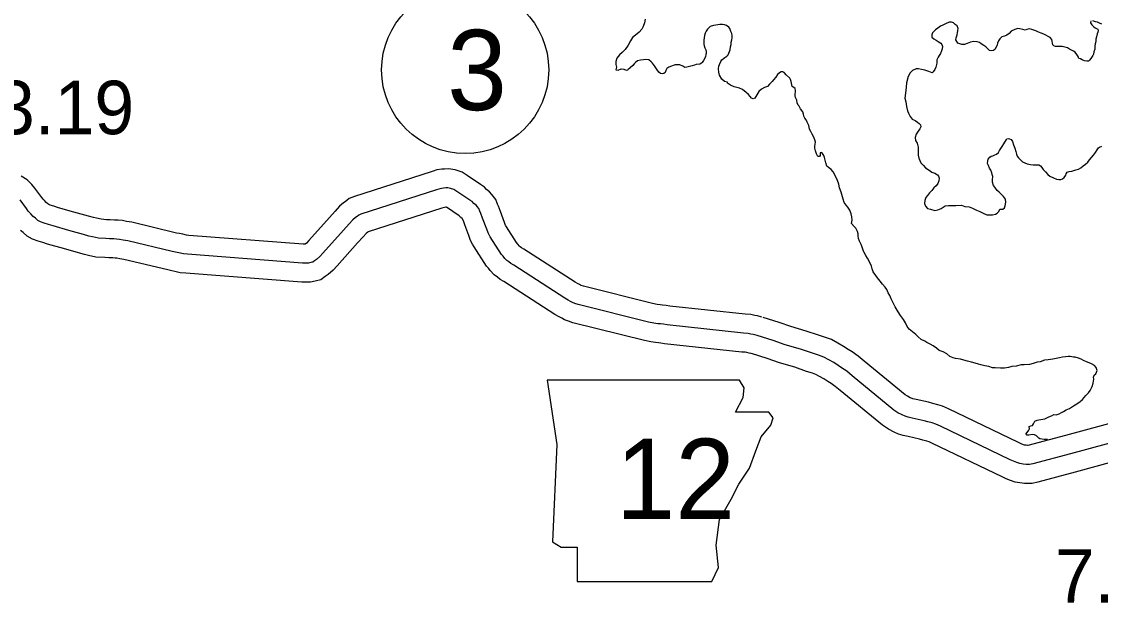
# Model space of a CAD drawing. Extents: x -83719 to 153526, y -11835 to 11446.
# Drawn here: x 7231.2 to 7515.2, y 255.4 to 408.6 of the extents above; entities that cross this region are included whole.
import ezdxf

# ---------------------------------------------------------------- set-up
doc = ezdxf.new("R2010")
doc.units = 0
for name, color, linetype in [('Level 10', 7, 'Continuous'), ('Level 21', 7, 'Continuous'), ('Level 27', 7, 'Continuous'), ('Level 58', 7, 'Continuous'), ('Level 59', 7, 'Continuous'), ('Level 9', 7, 'Continuous')]:
    doc.layers.add(name, color=color, linetype=linetype)

msp = doc.modelspace()

# ---------------------------------------------------------------- linework, layer by layer
at = {"layer": 'Level 10'}
for points in [[(7426.1, 330.76), (7424.93, 331.06), (7424.22, 331.19), (7423.23, 331.42), (7421.7, 331.54), (7401.82, 333.68), (7400.86, 333.84), (7399.92, 333.95), (7399.3, 334.01), (7398.49, 334.13), (7397.32, 334.35), (7379.13, 338.87), (7378.55, 339.07), (7378.37, 339.14), (7378.04, 339.32), (7377.53, 339.58), (7376.9, 339.96), (7363.42, 348.64), (7362.82, 349.01), (7362.44, 349.29), (7362.25, 349.44), (7361.83, 350.01), (7361.5, 350.37), (7358.82, 354.54), (7358.65, 354.83), (7358.63, 354.87), (7358.37, 355.64), (7357.23, 358.54), (7356.73, 359.95), (7356.45, 360.54), (7356.04, 361.75), (7355, 363.08), (7354.41, 363.76), (7353.63, 364.39), (7353.08, 364.97), (7352.05, 365.69), (7348.53, 368.06), (7347.21, 368.91), (7345.37, 369.53), (7343.6, 369.83), (7342.57, 369.75), (7341.83, 369.71), (7340.55, 369.55), (7339.55, 369.19), (7339, 369.04), (7318.82, 362.56), (7317.44, 362.03), (7316.33, 361.15), (7315.93, 360.81), (7314.91, 359.97), (7313.74, 358.65), (7312.21, 357), (7306.81, 350.95), (7306.17, 350.25), (7305.86, 349.97), (7305.32, 349.97), (7275.25, 352.28), (7274.58, 352.34), (7273.62, 352.57), (7272.71, 352.74), (7271.96, 352.91), (7260.17, 355.72), (7258.78, 355.98), (7257.7, 356.16), (7256.6, 356.3), (7255.66, 356.33), (7254.5, 356.39), (7253.53, 356.42), (7252.14, 356.51), (7250.87, 356.79), (7250.08, 356.96), (7248.77, 357.31), (7244.95, 358.4), (7240.91, 359.55), (7239.68, 359.95), (7238.7, 360.23), (7238.32, 360.38), (7238.04, 360.61), (7237.66, 360.94), (7237.16, 361.43), (7236.82, 361.8), (7236.51, 362.25), (7234.69, 364.73), (7233.86, 365.69), (7232.67, 366.87), (7231.09, 367.88)], [(7423.66, 321.06), (7422.76, 321.29), (7422.14, 321.41), (7421.72, 321.51), (7420.79, 321.58), (7400.49, 323.77), (7399.45, 323.93), (7398.86, 324.01), (7398.09, 324.08), (7396.82, 324.27), (7395.2, 324.57), (7376.31, 329.27), (7375.16, 329.66), (7374.14, 330.05), (7373.4, 330.46), (7372.71, 330.8), (7371.6, 331.48), (7358.14, 340.15), (7357.21, 340.71), (7356.45, 341.29), (7355.58, 341.93), (7354.56, 343.01), (7354.11, 343.62), (7353.57, 344.19), (7350.33, 349.25), (7349.9, 349.96), (7349.38, 350.98), (7348.97, 352.21), (7347.87, 355.04), (7347.49, 356.09), (7347.17, 356.75), (7346.83, 357.03), (7346.51, 357.37), (7346.4, 357.44), (7343.04, 359.7), (7342.95, 359.76), (7342.85, 359.75), (7342.55, 359.64), (7341.84, 359.45), (7322.44, 353.22), (7322.32, 353.12), (7321.88, 352.75), (7321.14, 351.92), (7319.62, 350.28), (7314.24, 344.25), (7313.22, 343.14), (7311.92, 341.97), (7311.14, 341.45), (7309.93, 340.62), (7308.47, 340.25), (7307.23, 339.98), (7305.95, 339.97), (7304.97, 339.96), (7274.43, 342.31), (7272.96, 342.44), (7271.52, 342.79), (7270.7, 342.94), (7269.71, 343.17), (7258.11, 345.93), (7257.03, 346.13), (7256.24, 346.27), (7255.8, 346.32), (7255.21, 346.34), (7254.11, 346.4), (7253.08, 346.43), (7250.74, 346.58), (7248.75, 347.01), (7247.74, 347.23), (7246.11, 347.67), (7242.2, 348.79), (7238.02, 349.98), (7236.79, 350.37), (7235.51, 350.74), (7234.03, 351.31), (7232.6, 352.12), (7231.55, 353), (7230.86, 353.6)], [(7524.82, 304.72), (7506.03, 299.6), (7496.15, 297), (7496.01, 296.96), (7495.7, 297.02), (7495.22, 297.09), (7494.95, 297.18), (7494.35, 297.41), (7493.64, 297.74), (7475.25, 306.59), (7473.66, 307.3), (7472.4, 307.69), (7471.12, 308.06), (7469.95, 308.35), (7466.73, 309.09), (7465.86, 309.27), (7465.63, 309.34), (7465.19, 309.54), (7464.41, 309.93), (7463.79, 310.33), (7453.06, 319.19), (7451.46, 320.52), (7449.86, 321.62), (7448.85, 322.27), (7447.61, 323.06), (7446.14, 323.89), (7444.46, 324.83), (7442.6, 325.5), (7440.97, 326), (7437.79, 327.09), (7433.72, 328.26), (7430.62, 329.32), (7426.41, 330.67)], [(7527.46, 295.08), (7508.62, 289.94), (7498.76, 287.35), (7497.29, 286.94), (7495.28, 286.92), (7494.02, 287.16), (7492.83, 287.34), (7491.57, 287.77), (7490.43, 288.2), (7489.33, 288.72), (7471.07, 297.51), (7470.13, 297.92), (7469.52, 298.12), (7468.52, 298.4), (7467.63, 298.63), (7464.58, 299.32), (7463.32, 299.59), (7462.08, 299.97), (7460.92, 300.5), (7459.43, 301.23), (7457.84, 302.28), (7446.69, 311.49), (7445.42, 312.54), (7444.34, 313.29), (7443.48, 313.83), (7442.45, 314.49), (7441.24, 315.17), (7440.32, 315.69), (7439.44, 316), (7437.88, 316.48), (7434.78, 317.55), (7430.72, 318.72), (7427.48, 319.83), (7423.35, 321.15)]]:
    msp.add_lwpolyline(points, dxfattribs=at)
at = {"layer": 'Level 21'}
msp.add_lwpolyline([(7369.54, 314.15), (7372.08, 297.24), (7370.95, 271.58), (7373.21, 270.17), (7377.44, 270.17), (7377.44, 261.15), (7412.96, 261.15), (7414.66, 264.81), (7414.09, 270.73), (7414.94, 277.5), (7418.04, 282.86), (7420.01, 286.8), (7422.83, 291.03), (7424.53, 295.55), (7425.94, 299.21), (7428.47, 302.31), (7429.04, 304.29), (7427.91, 305.7), (7419.17, 305.7), (7421.14, 309.64), (7421.42, 312.18), (7420.25, 314.13)], close=True, dxfattribs=at)
at = {"layer": 'Level 27'}
msp.add_circle((7347.97, 395.83), 22, dxfattribs=at)
at = {"layer": 'Level 59'}
for points in [[(7424.88, 325.91), (7423.84, 326.17), (7423.18, 326.3), (7422.48, 326.46), (7421.25, 326.56), (7401.16, 328.72), (7400.16, 328.88), (7399.39, 328.98), (7398.69, 329.04), (7397.66, 329.2), (7396.26, 329.46), (7377.72, 334.07), (7376.85, 334.37), (7376.25, 334.6), (7375.72, 334.89), (7375.12, 335.19), (7374.25, 335.72), (7360.78, 344.4), (7360.01, 344.86), (7359.44, 345.29), (7358.91, 345.69), (7358.41, 346.22), (7357.97, 346.82), (7357.53, 347.28), (7354.58, 351.9), (7354.27, 352.4), (7354.01, 352.93), (7353.67, 353.93), (7352.55, 356.79), (7352.11, 358.02), (7351.81, 358.65), (7351.57, 359.35), (7351.13, 359.91), (7350.93, 360.15), (7350.23, 360.71), (7349.79, 361.17), (7349.23, 361.57), (7345.78, 363.88), (7345.01, 364.38), (7344.15, 364.67), (7343.38, 364.8), (7342.92, 364.76), (7342.28, 364.72), (7341.72, 364.65), (7341.05, 364.42), (7340.42, 364.24), (7320.48, 357.84), (7319.95, 357.64), (7319.49, 357.27), (7319.12, 356.96), (7318.4, 356.36), (7317.44, 355.29), (7315.91, 353.64), (7310.52, 347.6), (7309.7, 346.7), (7308.84, 345.92), (7308.34, 345.59), (7307.84, 345.25), (7307.31, 345.11), (7306.68, 344.97), (7305.91, 344.97), (7305.15, 344.96), (7274.84, 347.3), (7273.77, 347.39), (7272.57, 347.68), (7271.7, 347.84), (7270.84, 348.04), (7259.14, 350.83), (7257.9, 351.05), (7256.97, 351.21), (7256.2, 351.31), (7255.44, 351.34), (7254.3, 351.4), (7253.31, 351.42), (7251.44, 351.55), (7249.81, 351.9), (7248.91, 352.1), (7247.44, 352.49), (7243.57, 353.59), (7239.47, 354.77), (7238.24, 355.16), (7237.1, 355.49), (7236.17, 355.85), (7235.47, 356.24), (7234.8, 356.8), (7234.26, 357.27), (7233.56, 357.96), (7232.92, 358.66), (7232.45, 359.32), (7230.77, 361.61)], [(7526.14, 299.9), (7507.33, 294.77), (7497.46, 292.17), (7496.59, 291.93), (7495.73, 291.93), (7494.86, 292.09), (7494.03, 292.22), (7493.26, 292.48), (7492.39, 292.81), (7491.49, 293.23), (7473.16, 302.05), (7471.89, 302.61), (7470.96, 302.9), (7469.82, 303.23), (7468.79, 303.49), (7465.66, 304.2), (7464.59, 304.43), (7463.86, 304.66), (7463.05, 305.02), (7461.92, 305.58), (7460.82, 306.31), (7449.88, 315.34), (7448.44, 316.53), (7447.1, 317.45), (7446.16, 318.05), (7445.03, 318.78), (7443.69, 319.53), (7442.39, 320.26), (7441.02, 320.75), (7439.42, 321.24), (7436.29, 322.32), (7432.22, 323.49), (7429.05, 324.57), (7424.88, 325.91)]]:
    msp.add_lwpolyline(points, dxfattribs=at)
at = {"layer": 'Level 9'}
for points in [[(7395.34, 409.21), (7395.21, 408.21), (7394.85, 407.24), (7394.45, 406.61), (7393.82, 405.74), (7392.79, 405), (7392.03, 404.37), (7391.53, 403.53), (7390.93, 402.33), (7390.07, 401.26), (7389.27, 400.45), (7388.61, 399.85), (7387.95, 398.98), (7387.65, 398.05), (7387.62, 397.28), (7387.79, 396.61), (7387.66, 395.91), (7388.26, 395.78), (7389.09, 396.12), (7389.72, 396.05), (7390.35, 395.76)], [(7417.97, 402.53), (7418.03, 403.13), (7418.2, 403.8), (7418.3, 404.33), (7418.3, 404.93), (7418.19, 405.4), (7417.96, 405.93), (7417.69, 406.73), (7417.36, 407.07), (7416.76, 407.53), (7416.22, 407.69), (7415.76, 407.79), (7415.06, 407.82), (7414.46, 407.72), (7413.99, 407.65), (7413.36, 407.52), (7412.46, 407.25), (7412.1, 406.91), (7411.8, 406.58), (7411.43, 406.08), (7411.14, 405.51), (7411, 404.87), (7410.87, 404.27), (7410.81, 403.64), (7410.78, 403.17), (7410.81, 402.6), (7410.88, 402.2), (7411.11, 401.64), (7411.35, 401.17), (7411.45, 400.67), (7411.42, 400.14), (7411.38, 399.91), (7411.25, 399.41), (7411.05, 398.94), (7410.76, 398.34), (7410.39, 397.83), (7410.19, 397.63), (7409.73, 397.4), (7408.83, 397.23), (7408.33, 397.06), (7407.76, 396.96), (7407.07, 396.75), (7406.37, 396.55), (7405.8, 396.48), (7405.27, 396.81), (7404.5, 397.21), (7403.93, 397.21), (7403.24, 397.14), (7402.77, 397), (7402.34, 396.84), (7401.64, 396.57), (7401.11, 396.2), (7400.84, 395.73), (7400.64, 395.2), (7400.31, 394.93), (7399.81, 394.79), (7399.38, 394.89), (7398.95, 395.29), (7398.54, 395.89), (7398.14, 396.35), (7397.81, 396.88), (7397.27, 397.65), (7396.91, 397.98), (7396.37, 398.51), (7395.51, 398.58), (7394.91, 398.51), (7394.14, 398.4), (7393.38, 398.23), (7392.78, 397.83), (7392.45, 397.43), (7392.08, 397), (7391.38, 396.36), (7390.82, 395.86)], [(7512.35, 398.37), (7512.11, 398.13), (7511.68, 398.13), (7511.02, 398.23), (7510.48, 398.46), (7509.98, 398.72), (7509.58, 398.86), (7509.35, 399.42), (7509.05, 399.92), (7508.58, 400.49), (7508.18, 400.78), (7507.64, 401.08), (7507.11, 401.35), (7506.54, 401.68), (7505.91, 401.84), (7505.21, 402.04), (7504.58, 402.04), (7503.91, 402), (7503.45, 402), (7503.01, 402.16), (7502.71, 402.43), (7502.64, 402.86), (7502.58, 403.4), (7502.41, 403.86), (7501.97, 404.36), (7501.51, 404.66), (7500.91, 404.96), (7500.37, 405.22), (7499.61, 405.52), (7498.74, 405.85), (7498.27, 406.15), (7497.71, 406.28), (7497.17, 406.48), (7496.47, 406.64), (7495.87, 406.47), (7495.44, 406.34), (7494.78, 406.5), (7494.01, 406.66), (7493.54, 406.73), (7492.68, 406.46), (7491.75, 406.02), (7491.18, 405.39), (7490.62, 405.02), (7489.95, 404.75), (7489.32, 404.55), (7488.72, 404.01), (7488.42, 403.51), (7488.16, 402.91), (7488.06, 402.34), (7487.7, 401.74), (7487.5, 401.34), (7487.1, 401), (7486.67, 400.87), (7486, 401), (7485.6, 401.4), (7485.07, 401.93), (7484.53, 402.29), (7483.83, 402.72), (7483.43, 403.02), (7482.8, 403.22), (7481.93, 403.32), (7481.07, 403.15), (7480.17, 402.78), (7479.47, 402.57), (7478.74, 402.54), (7477.7, 402.87), (7477.4, 403.3), (7477.2, 403.8), (7477.3, 404.33), (7477.5, 405.1), (7477.6, 405.63), (7477.73, 406.2), (7477.76, 406.77), (7477.56, 407.47), (7477.02, 407.83), (7476.59, 408.26), (7475.99, 408.46), (7475.39, 408.43), (7474.49, 408.02), (7473.76, 407.62), (7473.16, 407.32), (7472.46, 406.85), (7471.8, 406.38), (7471.07, 405.64), (7470.87, 405.07), (7470.87, 404.51), (7471.34, 404.04), (7472.01, 403.64), (7472.54, 403.35), (7473.18, 402.91), (7473.48, 402.58), (7473.64, 402.02), (7473.61, 401.42), (7473.41, 400.91), (7473.12, 400.21), (7472.82, 399.68), (7472.52, 399.18), (7472.19, 398.48), (7472.13, 397.64), (7471.9, 396.57), (7471.66, 395.94)], [(7512.75, 408.74), (7512.65, 408.2), (7512.99, 407.71), (7513.42, 407.27), (7513.82, 406.94), (7514.22, 406.78), (7514.52, 406.54), (7514.65, 406.21), (7514.56, 405.74), (7514.42, 405.31), (7514.19, 404.58), (7514.03, 403.97), (7514, 403.37), (7513.87, 402.74), (7513.8, 402.07), (7513.74, 401.31), (7513.54, 400.57), (7513.41, 400), (7513.28, 399.67), (7513.08, 399.34), (7512.71, 398.83), (7512.35, 398.37)], [(7515.65, 407.92), (7514.98, 408.15), (7514.45, 408.41), (7513.92, 408.54), (7513.22, 408.77)], [(7447.53, 361.8), (7446.95, 363.66), (7446.55, 364.8), (7446.35, 365.76), (7445.98, 366.73), (7445.44, 368.03), (7444.84, 368.99), (7444.31, 369.62), (7443.64, 370.12), (7443.2, 370.52), (7442.94, 371.35), (7442.77, 372.12), (7442.6, 372.78), (7442.4, 373.32), (7442.1, 373.85), (7441.86, 374.08), (7441.46, 374.05), (7441.46, 373.61), (7441.43, 373.35), (7441.23, 373.08), (7440.8, 373.08), (7440.46, 373.71), (7440.2, 374.51), (7440.06, 375.24), (7440.03, 375.77), (7440.12, 376.31), (7440.19, 376.84), (7440.02, 377.48), (7439.65, 378.34), (7439.32, 378.97), (7438.95, 379.64), (7438.68, 380.24), (7438.44, 381.17), (7438.24, 381.7), (7438.01, 382.1), (7437.74, 382.7), (7437.41, 383.13), (7437.14, 383.63), (7437.04, 384.23), (7436.87, 384.8), (7436.3, 385.63), (7435.9, 386.26), (7435.63, 386.6), (7435.4, 387.19), (7435.29, 387.89), (7434.99, 388.56), (7434.89, 388.99), (7434.89, 389.56), (7434.92, 390.06), (7434.92, 390.43), (7434.85, 390.93), (7434.49, 391.23), (7434.09, 391.52), (7433.88, 392.32), (7433.85, 392.79), (7433.61, 393.32), (7433.48, 393.69), (7432.48, 394.55), (7432.01, 395.15), (7431.58, 395.32), (7431.18, 395.31), (7430.71, 395.11), (7430.21, 394.61), (7429.75, 393.98), (7429.15, 393.21), (7428.79, 392.77), (7428.12, 392.07), (7427.59, 391.5), (7426.83, 391.2), (7426.03, 390.79), (7425.3, 390.19), (7424.77, 389.29), (7424.24, 388.38), (7423.81, 388.25), (7423.37, 388.41), (7423.01, 388.81), (7422.57, 389.38), (7421.97, 389.91), (7420.97, 390.71), (7420.17, 391.04), (7418.77, 391.43), (7417.84, 391.83), (7417.03, 392.36), (7417.07, 392.59), (7416.23, 392.82), (7415.53, 393.45), (7414.93, 394.48), (7414.73, 395.22), (7414.66, 396.15), (7414.79, 396.82), (7414.96, 397.29), (7415.25, 398.02), (7415.58, 398.52), (7415.95, 398.82), (7416.38, 399.09), (7416.85, 399.49), (7417.18, 399.83), (7417.44, 400.26), (7417.77, 401.13), (7417.87, 401.93), (7417.97, 402.53)], [(7390.35, 395.76), (7390.82, 395.86)], [(7471.66, 395.94), (7471.23, 395.37), (7470.93, 395.07), (7470.07, 395.4), (7469.03, 395.76), (7468.1, 395.99), (7467.37, 396.12), (7466.7, 396.09), (7465.77, 395.68), (7465.14, 395.08), (7464.61, 394.14), (7464.15, 392.48), (7464.05, 391.27), (7463.96, 389.71), (7463.76, 388.44), (7463.97, 387.47), (7464.14, 386.21), (7464.41, 385.04), (7464.71, 384.44), (7465.14, 383.61), (7465.64, 382.91), (7466.48, 382.51), (7467.04, 382.08), (7467.54, 381.78), (7467.91, 381.42), (7467.95, 380.89), (7467.72, 380.32), (7467.25, 379.68), (7466.75, 378.91), (7466.46, 378.05), (7466.56, 377.28), (7466.99, 376.58), (7467.23, 375.51), (7467.23, 374.75), (7467.24, 373.41), (7467.44, 372.58), (7467.98, 371.38), (7468.58, 370.75), (7469.18, 370.05), (7470.11, 369.42), (7470.81, 368.96), (7471.65, 368.66), (7472.38, 368.2), (7472.58, 367.9), (7472.78, 367.37), (7472.72, 366.66), (7472.39, 365.96), (7471.96, 365.29), (7471.39, 364.79), (7470.83, 364.12), (7470.23, 363.49), (7469.73, 362.82), (7469.3, 362.28), (7469, 361.48), (7468.91, 360.68), (7469.17, 359.95), (7469.71, 359.38), (7470.51, 359.19), (7471.68, 358.82), (7472.47, 358.99), (7473.27, 359.36), (7474.34, 360.07), (7475.27, 360.14), (7476.27, 360.14), (7477.17, 360.15), (7478.63, 360.22), (7479.53, 359.89), (7480.66, 359.76), (7481.6, 359.46), (7482.63, 358.93), (7483.5, 358.57), (7484.36, 358.14), (7485.3, 357.71), (7486.1, 357.71), (7486.83, 357.68), (7487.63, 357.85), (7488.09, 358.09), (7488.46, 358.59), (7488.79, 359.16), (7489.59, 359.19), (7489.95, 359.53), (7490.19, 360.06), (7490.35, 361.03), (7490.21, 361.86), (7489.68, 362.5), (7489.18, 363.06), (7488.54, 363.69), (7488.08, 364.12), (7487.41, 364.99), (7487.07, 365.45), (7486.8, 366.29), (7486.8, 366.89), (7486.87, 367.79), (7486.73, 368.29), (7486.63, 368.79), (7486.39, 369.42), (7486.06, 369.95), (7485.73, 370.65), (7485.49, 371.22), (7485.59, 371.92), (7485.72, 372.32)], [(7485.72, 372.32), (7486.08, 372.85), (7486.45, 373.15), (7486.88, 373.26), (7487.48, 373.53), (7487.88, 373.66), (7488.38, 374.13), (7488.68, 374.63), (7489.04, 375.13), (7489.41, 375.7), (7489.77, 376.37), (7490.47, 377.51), (7490.6, 377.67)], [(7490.6, 377.67), (7490.93, 377.81), (7491.3, 377.74), (7491.7, 377.54), (7492.13, 377.01), (7492.33, 376.15), (7492.7, 375.21), (7492.97, 374.35), (7493.11, 373.68), (7493.34, 373.15), (7493.71, 372.72), (7494.08, 372.25), (7494.71, 371.62), (7495.31, 371.36), (7495.95, 371.09), (7496.81, 370.96), (7497.54, 370.9), (7498.28, 370.9), (7498.61, 370.9), (7499.04, 370.84), (7499.48, 370.57), (7499.84, 370.17), (7500.21, 369.64), (7500.78, 369.01), (7501.38, 368.34), (7501.95, 367.91), (7502.92, 367.45), (7503.72, 367.09), (7504.25, 367.02), (7504.82, 366.99), (7505.28, 367.13), (7505.71, 367.49), (7506.11, 368.1), (7506.24, 368.5), (7506.51, 368.93), (7507.04, 369.13), (7507.71, 369.2), (7508.74, 369.51), (7509.47, 369.71), (7510.1, 370.05), (7510.67, 370.55), (7511.3, 371.02), (7511.89, 371.59), (7512.39, 372.16), (7512.92, 372.76), (7513.45, 373.36), (7513.92, 374.06), (7514.42, 374.8), (7514.75, 375.3), (7514.98, 375.53), (7515.64, 375.8)], [(7454.97, 344.22), (7454.43, 345.28), (7453.93, 346.28), (7453.46, 347.02), (7452.96, 347.95), (7452.89, 348.15), (7452.49, 349.15), (7452.22, 349.84), (7451.79, 350.78), (7451.55, 351.48), (7451.48, 352.14), (7451.42, 352.68), (7451.28, 353.28), (7450.85, 354.17), (7450.38, 354.61), (7449.74, 355.44), (7449.84, 356.3), (7449.77, 357.14), (7449.57, 357.97), (7449.27, 358.94), (7448.7, 359.74), (7448.3, 360.27), (7447.76, 360.97), (7447.53, 361.8)], [(7500.64, 304.02), (7501.7, 304.49), (7502.34, 304.82), (7503, 305.09), (7503.63, 305.06), (7504.37, 305.3), (7504.96, 305.63), (7505.56, 305.94), (7506.26, 306.4), (7507.09, 306.74), (7508.16, 307.45), (7509.02, 307.95), (7509.88, 308.52), (7510.51, 309.06), (7511.41, 310.13), (7512.07, 310.83), (7512.54, 311.46), (7513.04, 312.5), (7513.37, 313.37), (7513.43, 313.9), (7513.53, 314.44), (7513.43, 314.94), (7513.59, 315.44), (7514.06, 315.81), (7514.35, 316.74), (7514.15, 317.47), (7513.72, 318.01), (7512.88, 318.5), (7512.25, 318.73), (7511.55, 319), (7510.78, 319.36), (7510.15, 319.69), (7509.45, 319.99), (7508.62, 320.19), (7508.12, 320.25), (7507.32, 320.41), (7506.79, 320.41), (7506.02, 320.28), (7505.22, 320.21), (7504.46, 320.04), (7503.62, 319.83), (7502.69, 319.7), (7501.49, 319.52), (7500.56, 319.39), (7499.36, 319.02), (7498.57, 318.88), (7497.5, 318.58), (7496.54, 318.3), (7495.2, 318.23), (7494.34, 318.16), (7493.04, 317.86), (7491.94, 317.75), (7491.04, 317.52), (7489.98, 317.35), (7488.95, 317.31), (7487.51, 317.4), (7486.82, 317.43), (7485.82, 317.73), (7484.82, 317.93), (7483.78, 318.19), (7483.12, 318.42), (7482.22, 318.62), (7481.32, 318.88), (7480.25, 319.21), (7479.32, 319.47), (7478.38, 319.67), (7477.12, 319.9), (7476.49, 320.09), (7475.59, 320.42), (7474.78, 321.09), (7473.82, 321.65), (7472.75, 321.98), (7472.05, 322.58), (7471.22, 323.17), (7470.41, 323.64), (7469.55, 324.07), (7468.98, 324.4), (7468.08, 324.9), (7467.21, 325.59), (7466.61, 326.16), (7465.74, 326.89), (7464.91, 327.55), (7464.37, 328.32), (7463.91, 329.25), (7463.37, 330.11), (7462.63, 331.18), (7461.97, 332.18), (7461.23, 333.51), (7460.69, 334.54), (7460.16, 335.6), (7459.75, 336.47), (7459.39, 337.2), (7459.02, 338), (7458.55, 338.66), (7457.88, 339.4), (7457.21, 340.23), (7456.58, 341.12), (7456.08, 341.76), (7455.44, 342.72), (7455.14, 343.49), (7454.97, 344.22)], [(7501.28, 298.53), (7501.09, 298.55), (7500.46, 298.55), (7499.32, 298.74), (7499.06, 298.94), (7498.42, 299.47), (7497.89, 299.8), (7497.36, 299.9), (7496.39, 299.7), (7495.83, 299.69), (7495.59, 299.93), (7495.92, 300.4), (7496.35, 300.96), (7496.55, 301.33), (7496.52, 302), (7496.92, 302.13), (7497.35, 302.27), (7497.65, 302.64), (7497.98, 303.4), (7498.61, 303.67), (7499.04, 303.71), (7499.51, 303.78), (7500.07, 303.91), (7500.64, 304.02)]]:
    msp.add_lwpolyline(points, dxfattribs=at)

# ---------------------------------------------------------------- texts
at = {"layer": 'Level 21'}
msp.add_text('12', height=21.12, dxfattribs=at).set_placement((7387.61, 277.64))
at = {"layer": 'Level 27'}
msp.add_text('3', height=21.12, dxfattribs=at).set_placement((7343.25, 385.27))
at = {"layer": 'Level 58'}
for s, p in [('3.19', (7224.16, 378.92)), ('7.62', (7503.24, 255.59))]:
    msp.add_text(s, height=14.08, dxfattribs=at).set_placement(p)

doc.saveas('drawing.dxf')
